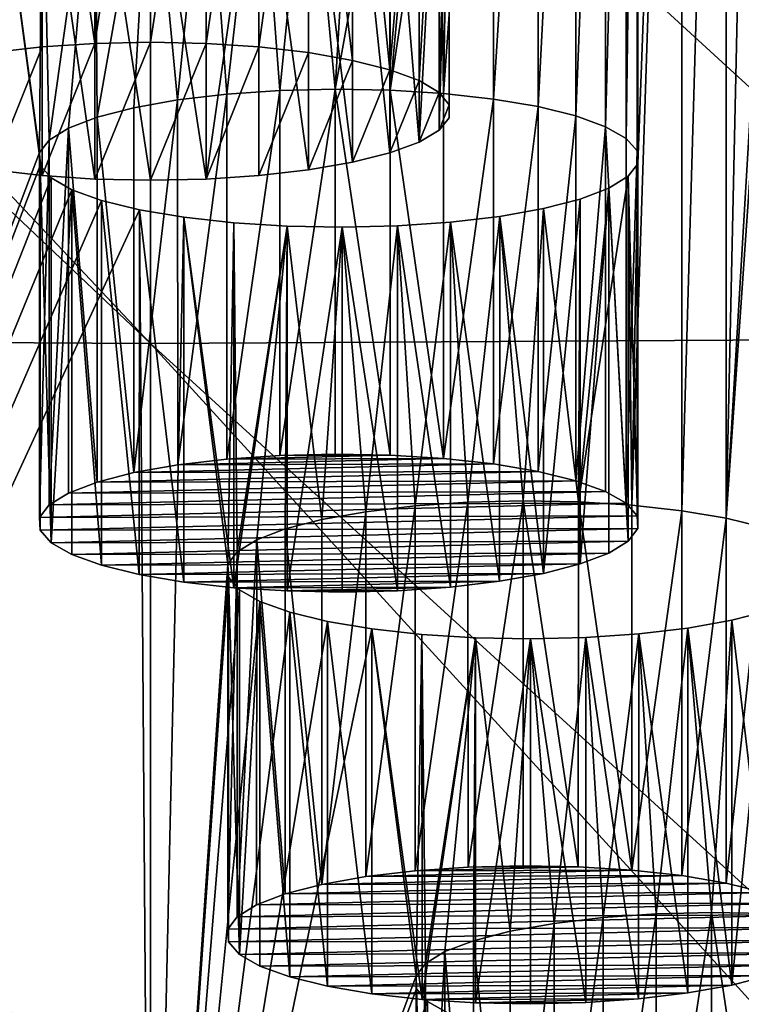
# Model space of a CAD drawing. Header units: metres. Extents: x -150 to 310, y -128 to 84.
# Tile 362 of 465: x 249.13 to 253.94, y 13.01 to 19.58. Entities that reach past the tile are written whole.
import ezdxf

# ---------------------------------------------------------------- set-up
doc = ezdxf.new("R2010")
doc.units = ezdxf.units.M
doc.layers.add('solid_26009703_SW0001_01', color=7, linetype='CONTINUOUS')

msp = doc.modelspace()

# ---------------------------------------------------------------- linework, layer by layer
at = {"layer": 'solid_26009703_SW0001_01'}
for points in [[(253.541199, 16.303205, 217.040054), (253.541199, 26.497101, 173.916855), (253.837296, 26.547281, 173.704559)], [(253.837296, 16.253023, 217.252335), (253.541199, 16.303205, 217.040054), (253.837296, 26.547281, 173.704559)], [(253.837296, 16.253023, 217.252335), (253.837296, 26.547281, 173.704559), (254.000992, 23.77659, 185.425415)], [(253.207825, 16.340263, 216.883286), (253.247528, 18.617268, 207.250885), (253.541199, 26.497101, 173.916855)], [(253.541199, 16.303205, 217.040054), (253.207825, 16.340263, 216.883286), (253.541199, 26.497101, 173.916855)], [(253.541199, 26.497101, 173.916855), (253.247528, 18.617268, 207.250885), (253.247528, 24.183037, 183.706024)], [(253.243393, 18.70277, 206.889175), (253.243393, 24.097534, 184.067719), (253.247528, 24.183037, 183.706024)], [(253.247528, 18.617268, 207.250885), (253.243393, 18.70277, 206.889175), (253.247528, 24.183037, 183.706024)], [(253.170151, 18.786604, 206.534546), (253.170151, 24.013702, 184.422363), (253.243393, 24.097534, 184.067719)], [(253.243393, 18.70277, 206.889175), (253.170151, 18.786604, 206.534546), (253.243393, 24.097534, 184.067719)], [(253.033524, 18.864731, 206.204041), (253.033524, 23.935574, 184.752869), (253.170151, 24.013702, 184.422363)], [(253.170151, 18.786604, 206.534546), (253.033524, 18.864731, 206.204041), (253.170151, 24.013702, 184.422363)], [(252.835022, 18.936562, 205.900177), (252.835022, 23.863745, 185.056732), (253.033524, 23.935574, 184.752869)], [(253.033524, 18.864731, 206.204041), (252.835022, 18.936562, 205.900177), (253.033524, 23.935574, 184.752869)], [(252.582947, 18.998499, 205.638168), (252.582947, 23.801807, 185.318741), (252.835022, 23.863745, 185.056732)], [(252.835022, 18.936562, 205.900177), (252.582947, 18.998499, 205.638168), (252.835022, 23.863745, 185.056732)], [(252.286865, 19.048679, 205.425888), (252.286865, 23.751625, 185.531021), (252.582947, 23.801807, 185.318741)], [(252.582947, 18.998499, 205.638168), (252.286865, 19.048679, 205.425888), (252.582947, 23.801807, 185.318741)], [(253.837296, 16.253023, 217.252335), (254.000992, 23.77659, 185.425415), (254.000992, 19.023716, 205.531494)], [(251.953491, 19.085737, 205.269119), (251.991272, 21.357494, 195.658905), (252.286865, 23.751625, 185.531021)], [(252.286865, 19.048679, 205.425888), (251.953491, 19.085737, 205.269119), (252.286865, 23.751625, 185.531021)], [(244.322052, 22.80451, 256.38855), (244.180206, 17.453291, 254.961151), (250.000366, 17.418789, 255.108154)], [(244.930191, 22.799641, 256.417236), (244.322052, 22.80451, 256.38855), (250.000366, 17.418789, 255.108154)], [(244.930191, 22.799641, 256.417236), (250.000366, 17.418789, 255.108154), (250.000732, 22.789082, 256.532532)], [(250.000732, 22.789082, 256.532532), (250.000366, 17.418789, 255.108154), (255.820389, 17.453203, 254.96109)], [(255.071701, 22.800213, 256.417267), (250.000732, 22.789082, 256.532532), (255.820389, 17.453203, 254.96109)], [(248.946884, 19.358353, 193.248657), (248.946609, 21.79126, 193.823959), (249.277893, 21.829166, 193.663605)], [(248.946884, 19.358353, 193.248657), (249.277893, 21.829166, 193.663605), (249.277863, 19.396223, 193.088455)], [(249.277863, 19.396223, 193.088455), (249.277893, 21.829166, 193.663605), (249.629791, 19.419302, 192.990829)], [(249.629791, 19.419302, 192.990829), (249.277893, 21.829166, 193.663605), (249.629929, 21.852261, 193.565903)], [(249.629791, 19.419302, 192.990829), (249.629929, 21.852261, 193.565903), (250, 21.860252, 193.532089)], [(249.629791, 19.419302, 192.990829), (250, 21.860252, 193.532089), (250, 19.427305, 192.95697)], [(250, 19.427305, 192.95697), (250, 21.860252, 193.532089), (250.370071, 21.852261, 193.565903)], [(250.370193, 19.419302, 192.990829), (250, 19.427305, 192.95697), (250.370071, 21.852261, 193.565903)], [(250.370193, 19.419302, 192.990829), (250.370071, 21.852261, 193.565903), (250.722107, 21.829166, 193.663605)], [(250.370193, 19.419302, 192.990829), (250.722107, 21.829166, 193.663605), (250.722122, 19.396223, 193.088455)], [(250.722122, 19.396223, 193.088455), (250.722107, 21.829166, 193.663605), (251.053375, 21.79126, 193.823959)], [(250.722122, 19.396223, 193.088455), (251.053375, 21.79126, 193.823959), (251.053101, 19.358353, 193.248657)], [(251.053101, 19.358353, 193.248657), (251.053375, 21.79126, 193.823959), (251.347153, 19.307192, 193.465088)], [(251.347153, 19.307192, 193.465088), (251.053375, 21.79126, 193.823959), (251.347473, 21.740063, 194.040527)], [(251.347153, 19.307192, 193.465088), (251.347473, 21.740063, 194.040527), (251.595215, 19.244652, 193.729645)], [(251.595215, 19.244652, 193.729645), (251.347473, 21.740063, 194.040527), (251.595367, 21.677567, 194.304916)], [(251.595215, 19.244652, 193.729645), (251.595367, 21.677567, 194.304916), (251.790421, 21.605169, 194.611176)], [(251.595215, 19.244652, 193.729645), (251.790421, 21.605169, 194.611176), (251.790665, 19.172098, 194.036575)], [(251.790665, 19.172098, 194.036575), (251.790421, 21.605169, 194.611176), (251.923294, 21.526091, 194.945694)], [(251.790665, 19.172098, 194.036575), (251.923294, 21.526091, 194.945694), (251.923492, 19.092981, 194.371262)], [(251.923492, 19.092981, 194.371262), (251.923294, 21.526091, 194.945694), (251.991272, 21.44281, 195.297989)], [(251.923492, 19.092981, 194.371262), (251.991272, 21.44281, 195.297989), (251.991333, 19.009769, 194.723267)], [(251.991333, 19.009769, 194.723267), (251.991272, 21.44281, 195.297989), (251.991272, 21.357494, 195.658905)], [(251.953491, 19.085737, 205.269119), (251.923294, 21.274214, 196.011215), (251.991272, 21.357494, 195.658905)], [(251.923492, 18.841429, 195.435394), (251.991272, 21.357494, 195.658905), (251.923294, 21.274214, 196.011215)], [(251.991333, 18.924643, 195.083389), (251.991272, 21.357494, 195.658905), (251.923492, 18.841429, 195.435394)], [(251.991333, 19.009769, 194.723267), (251.991272, 21.357494, 195.658905), (251.991333, 18.924643, 195.083389)], [(251.597748, 19.107874, 205.175476), (251.790421, 21.195137, 196.345734), (251.923294, 21.274214, 196.011215)], [(251.953491, 19.085737, 205.269119), (251.597748, 19.107874, 205.175476), (251.923294, 21.274214, 196.011215)], [(251.790665, 18.762314, 195.770081), (251.923294, 21.274214, 196.011215), (251.790421, 21.195137, 196.345734)], [(251.923492, 18.841429, 195.435394), (251.923294, 21.274214, 196.011215), (251.790665, 18.762314, 195.770081)], [(251.597748, 19.107874, 205.175476), (251.595367, 21.12274, 196.651993), (251.790421, 21.195137, 196.345734)], [(251.790665, 18.762314, 195.770081), (251.790421, 21.195137, 196.345734), (251.595367, 21.12274, 196.651993)], [(251.230606, 19.114717, 205.146515), (251.347473, 21.060244, 196.916367), (251.595367, 21.12274, 196.651993)], [(251.597748, 19.107874, 205.175476), (251.230606, 19.114717, 205.146515), (251.595367, 21.12274, 196.651993)], [(251.595215, 18.68976, 196.077011), (251.595367, 21.12274, 196.651993), (251.347473, 21.060244, 196.916367)], [(251.790665, 18.762314, 195.770081), (251.595367, 21.12274, 196.651993), (251.595215, 18.68976, 196.077011)], [(251.230606, 19.114717, 205.146515), (251.053375, 21.009047, 197.13295), (251.347473, 21.060244, 196.916367)], [(251.347153, 18.62722, 196.341568), (251.347473, 21.060244, 196.916367), (251.053375, 21.009047, 197.13295)], [(251.595215, 18.68976, 196.077011), (251.347473, 21.060244, 196.916367), (251.347153, 18.62722, 196.341568)], [(249.261169, 18.692087, 206.934372), (245.366882, 8.431226, 250.340881), (248.946609, 21.009047, 197.13295)], [(249.261169, 18.692087, 206.934372), (248.946609, 21.009047, 197.13295), (249.277893, 20.97114, 197.293304)], [(249.277863, 18.538189, 196.718201), (249.277893, 20.97114, 197.293304), (248.946609, 21.009047, 197.13295)], [(249.277863, 18.538189, 196.718201), (248.946609, 21.009047, 197.13295), (248.946884, 18.576059, 196.557999)], [(249.324203, 18.775043, 206.58345), (249.261169, 18.692087, 206.934372), (249.277893, 20.97114, 197.293304)], [(249.629791, 18.51511, 196.815826), (249.277893, 20.97114, 197.293304), (249.277863, 18.538189, 196.718201)], [(249.324203, 18.775043, 206.58345), (249.277893, 20.97114, 197.293304), (249.629929, 20.948044, 197.391006)], [(249.629791, 18.51511, 196.815826), (249.629929, 20.948044, 197.391006), (249.277893, 20.97114, 197.293304)], [(249.453445, 18.854797, 206.246063), (249.324203, 18.775043, 206.58345), (249.629929, 20.948044, 197.391006)], [(249.644043, 18.927437, 205.938766), (249.453445, 18.854797, 206.246063), (249.629929, 20.948044, 197.391006)], [(250, 18.507107, 196.849686), (249.629929, 20.948044, 197.391006), (249.629791, 18.51511, 196.815826)], [(249.644043, 18.927437, 205.938766), (249.629929, 20.948044, 197.391006), (250, 20.940054, 197.424805)], [(250, 18.507107, 196.849686), (250, 20.940054, 197.424805), (249.629929, 20.948044, 197.391006)], [(250.180893, 19.042877, 205.450424), (250, 20.940054, 197.424805), (250.370071, 20.948044, 197.391006)], [(250.370193, 18.51511, 196.815826), (250.370071, 20.948044, 197.391006), (250, 20.940054, 197.424805)], [(250.508865, 19.081545, 205.28685), (250.180893, 19.042877, 205.450424), (250.370071, 20.948044, 197.391006)], [(250.508865, 19.081545, 205.28685), (250.370071, 20.948044, 197.391006), (250.722107, 20.97114, 197.293304)], [(250.370193, 18.51511, 196.815826), (250.722107, 20.97114, 197.293304), (250.370071, 20.948044, 197.391006)], [(250.722122, 18.538189, 196.718201), (250.722107, 20.97114, 197.293304), (250.370193, 18.51511, 196.815826)], [(250.861786, 19.105801, 205.18425), (250.508865, 19.081545, 205.28685), (250.722107, 20.97114, 197.293304)], [(250.861786, 19.105801, 205.18425), (250.722107, 20.97114, 197.293304), (251.053375, 21.009047, 197.13295)], [(251.053101, 18.576059, 196.557999), (251.053375, 21.009047, 197.13295), (250.722107, 20.97114, 197.293304)], [(251.053101, 18.576059, 196.557999), (250.722107, 20.97114, 197.293304), (250.722122, 18.538189, 196.718201)], [(251.230606, 19.114717, 205.146515), (250.861786, 19.105801, 205.18425), (251.053375, 21.009047, 197.13295)], [(251.347153, 18.62722, 196.341568), (251.053375, 21.009047, 197.13295), (251.053101, 18.576059, 196.557999)], [(249.888306, 18.990685, 205.671219), (249.644043, 18.927437, 205.938766), (250, 20.940054, 197.424805)], [(250.180893, 19.042877, 205.450424), (249.888306, 18.990685, 205.671219), (250, 20.940054, 197.424805)], [(250.370193, 18.51511, 196.815826), (250, 20.940054, 197.424805), (250, 18.507107, 196.849686)], [(248.946884, 18.576059, 196.557999), (248.946884, 19.358353, 193.248657), (249.277863, 19.396223, 193.088455)], [(249.277863, 18.538189, 196.718201), (248.946884, 18.576059, 196.557999), (249.277863, 19.396223, 193.088455)], [(249.277863, 18.538189, 196.718201), (249.277863, 19.396223, 193.088455), (249.629791, 19.419302, 192.990829)], [(249.629791, 18.51511, 196.815826), (249.277863, 18.538189, 196.718201), (249.629791, 19.419302, 192.990829)], [(249.629791, 18.51511, 196.815826), (249.629791, 19.419302, 192.990829), (250, 19.427305, 192.95697)], [(250, 18.507107, 196.849686), (249.629791, 18.51511, 196.815826), (250, 19.427305, 192.95697)], [(250.370193, 19.419302, 192.990829), (250, 18.507107, 196.849686), (250, 19.427305, 192.95697)], [(250.370193, 19.419302, 192.990829), (250.370193, 18.51511, 196.815826), (250, 18.507107, 196.849686)], [(250.370193, 19.419302, 192.990829), (250.722122, 19.396223, 193.088455), (250.370193, 18.51511, 196.815826)], [(250.722122, 19.396223, 193.088455), (250.722122, 18.538189, 196.718201), (250.370193, 18.51511, 196.815826)], [(250.722122, 19.396223, 193.088455), (251.053101, 19.358353, 193.248657), (250.722122, 18.538189, 196.718201)], [(251.053101, 19.358353, 193.248657), (251.053101, 18.576059, 196.557999), (250.722122, 18.538189, 196.718201)], [(251.053101, 19.358353, 193.248657), (251.347153, 19.307192, 193.465088), (251.053101, 18.576059, 196.557999)], [(251.347153, 19.307192, 193.465088), (251.347153, 18.62722, 196.341568), (251.053101, 18.576059, 196.557999)], [(251.347153, 19.307192, 193.465088), (251.595215, 19.244652, 193.729645), (251.347153, 18.62722, 196.341568)], [(251.595215, 19.244652, 193.729645), (251.595215, 18.68976, 196.077011), (251.347153, 18.62722, 196.341568)], [(251.595215, 19.244652, 193.729645), (251.790665, 19.172098, 194.036575), (251.595215, 18.68976, 196.077011)], [(250.862183, 16.672878, 204.609024), (250.861786, 19.105801, 205.18425), (251.230606, 19.114717, 205.146515)], [(250.862183, 16.672878, 204.609024), (251.230606, 19.114717, 205.146515), (251.230194, 16.681776, 204.571381)], [(251.230194, 16.681776, 204.571381), (251.230606, 19.114717, 205.146515), (251.597015, 16.674955, 204.600235)], [(251.597015, 16.674955, 204.600235), (251.230606, 19.114717, 205.146515), (251.597748, 19.107874, 205.175476)], [(251.790665, 19.172098, 194.036575), (251.790665, 18.762314, 195.770081), (251.595215, 18.68976, 196.077011)], [(251.597015, 16.674955, 204.600235), (251.597748, 19.107874, 205.175476), (251.952927, 16.652832, 204.693817)], [(251.952927, 16.652832, 204.693817), (251.597748, 19.107874, 205.175476), (251.953491, 19.085737, 205.269119)], [(251.790665, 19.172098, 194.036575), (251.923492, 19.092981, 194.371262), (251.790665, 18.762314, 195.770081)], [(249.888184, 16.557697, 205.096268), (249.888306, 18.990685, 205.671219), (250.180893, 19.042877, 205.450424)], [(249.888184, 16.557697, 205.096268), (250.180893, 19.042877, 205.450424), (250.181396, 16.609999, 204.875015)], [(250.181396, 16.609999, 204.875015), (250.180893, 19.042877, 205.450424), (250.508865, 19.081545, 205.28685)], [(250.181396, 16.609999, 204.875015), (250.508865, 19.081545, 205.28685), (250.509537, 16.648661, 204.711456)], [(250.509537, 16.648661, 204.711456), (250.508865, 19.081545, 205.28685), (250.861786, 19.105801, 205.18425)], [(250.509537, 16.648661, 204.711456), (250.861786, 19.105801, 205.18425), (250.862183, 16.672878, 204.609024)], [(251.923492, 19.092981, 194.371262), (251.923492, 18.841429, 195.435394), (251.790665, 18.762314, 195.770081)], [(251.923492, 19.092981, 194.371262), (251.991333, 19.009769, 194.723267), (251.923492, 18.841429, 195.435394)], [(251.952927, 16.652832, 204.693817), (251.953491, 19.085737, 205.269119), (252.286865, 19.048679, 205.425888)], [(251.952927, 16.652832, 204.693817), (252.286865, 19.048679, 205.425888), (252.287018, 16.6157, 204.850891)], [(252.287018, 16.6157, 204.850891), (252.286865, 19.048679, 205.425888), (252.582947, 18.998499, 205.638168)], [(249.888184, 16.557697, 205.096268), (249.644043, 18.927437, 205.938766), (249.888306, 18.990685, 205.671219)], [(251.991333, 19.009769, 194.723267), (251.991333, 18.924643, 195.083389), (251.923492, 18.841429, 195.435394)], [(252.287018, 16.6157, 204.850891), (252.582947, 18.998499, 205.638168), (252.583313, 16.565483, 205.063324)], [(252.583313, 16.565483, 205.063324), (252.582947, 18.998499, 205.638168), (252.835022, 18.936562, 205.900177)], [(253.837296, 16.253023, 217.252335), (254.000992, 19.023716, 205.531494), (254.023926, 18.938763, 205.890869)], [(249.643738, 16.494406, 205.363998), (249.453445, 18.854797, 206.246063), (249.644043, 18.927437, 205.938766)], [(249.643738, 16.494406, 205.363998), (249.644043, 18.927437, 205.938766), (249.888184, 16.557697, 205.096268)], [(252.583313, 16.565483, 205.063324), (252.835022, 18.936562, 205.900177), (252.83522, 16.503555, 205.325302)], [(252.83522, 16.503555, 205.325302), (252.835022, 18.936562, 205.900177), (253.033524, 18.864731, 206.204041)], [(254.089355, 16.191088, 217.514343), (253.837296, 16.253023, 217.252335), (254.023926, 18.938763, 205.890869)], [(249.324188, 16.342102, 206.008301), (249.324203, 18.775043, 206.58345), (249.453445, 18.854797, 206.246063)], [(249.324188, 16.342102, 206.008301), (249.453445, 18.854797, 206.246063), (249.453308, 16.421783, 205.671219)], [(249.453308, 16.421783, 205.671219), (249.453445, 18.854797, 206.246063), (249.643738, 16.494406, 205.363998)], [(252.83522, 16.503555, 205.325302), (253.033524, 18.864731, 206.204041), (253.033524, 16.431789, 205.628891)], [(253.17009, 16.353687, 205.95929), (253.033524, 18.864731, 206.204041), (253.170151, 18.786604, 206.534546)], [(253.033524, 16.431789, 205.628891), (253.033524, 18.864731, 206.204041), (253.17009, 16.353687, 205.95929)], [(253.17009, 16.353687, 205.95929), (253.170151, 18.786604, 206.534546), (253.243393, 18.70277, 206.889175)], [(249.2612, 16.259172, 206.359116), (249.261169, 18.692087, 206.934372), (249.324203, 18.775043, 206.58345)], [(249.2612, 16.259172, 206.359116), (249.324203, 18.775043, 206.58345), (249.324188, 16.342102, 206.008301)], [(249.261169, 18.692087, 206.934372), (249.265305, 18.606585, 207.296082), (245.366882, 8.431226, 250.340881)], [(249.265305, 16.173637, 206.720947), (249.265305, 18.606585, 207.296082), (249.261169, 18.692087, 206.934372)], [(249.2612, 16.259172, 206.359116), (249.265305, 16.173637, 206.720947), (249.261169, 18.692087, 206.934372)], [(253.17009, 16.353687, 205.95929), (253.243393, 18.70277, 206.889175), (253.243393, 16.269823, 206.314056)], [(253.243393, 16.269823, 206.314056), (253.243393, 18.70277, 206.889175), (253.247528, 18.617268, 207.250885)], [(249.338531, 18.522751, 207.650711), (245.366882, 8.431226, 250.340881), (249.265305, 18.606585, 207.296082)], [(249.338593, 16.089775, 207.075714), (249.338531, 18.522751, 207.650711), (249.265305, 18.606585, 207.296082)], [(249.338593, 16.089775, 207.075714), (249.265305, 18.606585, 207.296082), (249.265305, 16.173637, 206.720947)], [(253.207825, 16.340263, 216.883286), (253.184479, 18.534311, 207.601807), (253.247528, 18.617268, 207.250885)], [(253.247482, 16.184288, 206.675903), (253.247528, 18.617268, 207.250885), (253.184479, 18.534311, 207.601807)], [(253.243393, 16.269823, 206.314056), (253.247528, 18.617268, 207.250885), (253.247482, 16.184288, 206.675903)], [(249.338531, 18.522751, 207.650711), (249.475174, 18.444624, 207.981216), (245.366882, 8.431226, 250.340881)], [(249.338593, 16.089775, 207.075714), (249.475174, 18.444624, 207.981216), (249.338531, 18.522751, 207.650711)], [(252.852081, 16.362398, 216.789658), (253.055237, 18.454557, 207.939194), (253.184479, 18.534311, 207.601807)], [(253.207825, 16.340263, 216.883286), (252.852081, 16.362398, 216.789658), (253.184479, 18.534311, 207.601807)], [(253.184494, 16.10136, 207.026703), (253.184479, 18.534311, 207.601807), (253.055237, 18.454557, 207.939194)], [(253.247482, 16.184288, 206.675903), (253.184479, 18.534311, 207.601807), (253.184494, 16.10136, 207.026703)], [(252.852081, 16.362398, 216.789658), (252.864655, 18.381918, 208.24649), (253.055237, 18.454557, 207.939194)], [(252.864944, 15.949054, 207.671005), (253.055237, 18.454557, 207.939194), (252.864655, 18.381918, 208.24649)], [(253.055374, 16.021677, 207.363785), (253.055237, 18.454557, 207.939194), (252.864944, 15.949054, 207.671005)], [(253.184494, 16.10136, 207.026703), (253.055237, 18.454557, 207.939194), (253.055374, 16.021677, 207.363785)], [(249.475174, 18.444624, 207.981216), (249.67366, 18.372793, 208.28508), (245.366882, 8.431226, 250.340881)], [(249.475159, 16.011671, 207.406128), (249.475174, 18.444624, 207.981216), (249.338593, 16.089775, 207.075714)], [(249.673462, 15.939905, 207.709717), (249.475174, 18.444624, 207.981216), (249.475159, 16.011671, 207.406128)], [(249.673462, 15.939905, 207.709717), (249.67366, 18.372793, 208.28508), (249.475174, 18.444624, 207.981216)], [(249.67366, 18.372793, 208.28508), (249.925735, 18.310858, 208.547089), (245.366882, 8.431226, 250.340881)], [(249.925369, 15.877977, 207.97168), (249.67366, 18.372793, 208.28508), (249.673462, 15.939905, 207.709717)], [(249.925369, 15.877977, 207.97168), (249.925735, 18.310858, 208.547089), (249.67366, 18.372793, 208.28508)], [(252.852081, 16.362398, 216.789658), (252.620377, 18.31867, 208.514038), (252.864655, 18.381918, 208.24649)], [(252.620499, 15.885762, 207.938751), (252.864655, 18.381918, 208.24649), (252.620377, 18.31867, 208.514038)], [(252.864944, 15.949054, 207.671005), (252.864655, 18.381918, 208.24649), (252.620499, 15.885762, 207.938751)], [(249.925735, 18.310858, 208.547089), (249.999954, 8.407959, 250.439301), (245.366882, 8.431226, 250.340881)], [(250.221664, 15.827761, 208.184113), (249.925735, 18.310858, 208.547089), (249.925369, 15.877977, 207.97168)], [(249.925735, 18.310858, 208.547089), (250.221832, 18.260675, 208.759369), (249.999954, 8.407959, 250.439301)], [(250.221664, 15.827761, 208.184113), (250.221832, 18.260675, 208.759369), (249.925735, 18.310858, 208.547089)], [(250.515503, 15.946613, 218.548553), (249.999954, 8.407959, 250.439301), (250.221832, 18.260675, 208.759369)], [(250.555756, 15.790628, 208.341202), (250.221832, 18.260675, 208.759369), (250.221664, 15.827761, 208.184113)], [(250.515503, 15.946613, 218.548553), (250.221832, 18.260675, 208.759369), (250.555191, 18.223618, 208.916138)], [(250.555756, 15.790628, 208.341202), (250.555191, 18.223618, 208.916138), (250.221832, 18.260675, 208.759369)], [(252.116119, 16.360327, 216.798416), (251.999817, 18.22781, 208.898407), (252.327789, 18.266478, 208.734833)], [(252.327286, 15.833463, 208.159988), (252.327789, 18.266478, 208.734833), (251.999817, 18.22781, 208.898407)], [(252.484955, 16.369244, 216.760696), (252.116119, 16.360327, 216.798416), (252.327789, 18.266478, 208.734833)], [(252.620499, 15.885762, 207.938751), (252.327789, 18.266478, 208.734833), (252.327286, 15.833463, 208.159988)], [(252.484955, 16.369244, 216.760696), (252.327789, 18.266478, 208.734833), (252.620377, 18.31867, 208.514038)], [(252.620499, 15.885762, 207.938751), (252.620377, 18.31867, 208.514038), (252.327789, 18.266478, 208.734833)], [(252.852081, 16.362398, 216.789658), (252.484955, 16.369244, 216.760696), (252.620377, 18.31867, 208.514038)], [(250.578552, 16.02957, 218.197617), (250.515503, 15.946613, 218.548553), (250.555191, 18.223618, 208.916138)], [(250.578552, 16.02957, 218.197617), (250.555191, 18.223618, 208.916138), (250.910934, 18.201483, 209.009781)], [(250.555756, 15.790628, 208.341202), (250.910934, 18.201483, 209.009781), (250.555191, 18.223618, 208.916138)], [(250.911667, 15.768506, 208.434784), (250.910934, 18.201483, 209.009781), (250.555756, 15.790628, 208.341202)], [(250.707794, 16.109324, 217.860229), (250.578552, 16.02957, 218.197617), (250.910934, 18.201483, 209.009781)], [(250.898376, 16.181963, 217.552948), (250.707794, 16.109324, 217.860229), (250.910934, 18.201483, 209.009781)], [(251.142639, 16.245211, 217.2854), (250.898376, 16.181963, 217.552948), (250.910934, 18.201483, 209.009781)], [(251.142639, 16.245211, 217.2854), (250.910934, 18.201483, 209.009781), (251.278076, 18.194637, 209.038742)], [(250.911667, 15.768506, 208.434784), (251.278076, 18.194637, 209.038742), (250.910934, 18.201483, 209.009781)], [(251.278488, 15.761684, 208.463638), (251.278076, 18.194637, 209.038742), (250.911667, 15.768506, 208.434784)], [(251.435242, 16.297403, 217.064606), (251.142639, 16.245211, 217.2854), (251.278076, 18.194637, 209.038742)], [(251.435242, 16.297403, 217.064606), (251.278076, 18.194637, 209.038742), (251.646896, 18.203554, 209.001007)], [(251.6465, 15.770583, 208.425995), (251.646896, 18.203554, 209.001007), (251.278076, 18.194637, 209.038742)], [(251.6465, 15.770583, 208.425995), (251.278076, 18.194637, 209.038742), (251.278488, 15.761684, 208.463638)], [(251.763199, 16.336071, 216.901031), (251.435242, 16.297403, 217.064606), (251.646896, 18.203554, 209.001007)], [(251.999146, 15.7948, 208.323547), (251.646896, 18.203554, 209.001007), (251.6465, 15.770583, 208.425995)], [(251.763199, 16.336071, 216.901031), (251.646896, 18.203554, 209.001007), (251.999817, 18.22781, 208.898407)], [(251.999146, 15.7948, 208.323547), (251.999817, 18.22781, 208.898407), (251.646896, 18.203554, 209.001007)], [(252.116119, 16.360327, 216.798416), (251.763199, 16.336071, 216.901031), (251.999817, 18.22781, 208.898407)], [(252.327286, 15.833463, 208.159988), (251.999817, 18.22781, 208.898407), (251.999146, 15.7948, 208.323547)], [(244.180206, 17.453291, 254.961151), (249.999969, 12.110751, 253.466934), (250.000366, 17.418789, 255.108154)], [(244.180206, 17.453291, 254.961151), (245.182266, 12.134594, 253.365753), (249.999969, 12.110751, 253.466934)], [(254.818283, 12.134599, 253.365723), (250.000366, 17.418789, 255.108154), (249.999969, 12.110751, 253.466934)], [(255.776001, 12.145005, 253.321671), (255.820389, 17.453203, 254.96109), (250.000366, 17.418789, 255.108154)], [(254.818283, 12.134599, 253.365723), (255.776001, 12.145005, 253.321671), (250.000366, 17.418789, 255.108154)], [(250.862183, 16.672878, 204.609024), (251.230194, 16.681776, 204.571381), (251.597015, 16.674955, 204.600235)], [(249.888184, 16.557697, 205.096268), (252.287018, 16.6157, 204.850891), (252.583313, 16.565483, 205.063324)], [(249.888184, 16.557697, 205.096268), (250.181396, 16.609999, 204.875015), (252.287018, 16.6157, 204.850891)], [(250.181396, 16.609999, 204.875015), (251.952927, 16.652832, 204.693817), (252.287018, 16.6157, 204.850891)], [(250.181396, 16.609999, 204.875015), (250.509537, 16.648661, 204.711456), (251.952927, 16.652832, 204.693817)], [(250.509537, 16.648661, 204.711456), (251.597015, 16.674955, 204.600235), (251.952927, 16.652832, 204.693817)], [(250.509537, 16.648661, 204.711456), (250.862183, 16.672878, 204.609024), (251.597015, 16.674955, 204.600235)], [(249.643738, 16.494406, 205.363998), (252.583313, 16.565483, 205.063324), (252.83522, 16.503555, 205.325302)], [(249.643738, 16.494406, 205.363998), (249.888184, 16.557697, 205.096268), (252.583313, 16.565483, 205.063324)], [(249.453308, 16.421783, 205.671219), (252.83522, 16.503555, 205.325302), (253.033524, 16.431789, 205.628891)], [(249.453308, 16.421783, 205.671219), (249.643738, 16.494406, 205.363998), (252.83522, 16.503555, 205.325302)], [(249.324188, 16.342102, 206.008301), (253.033524, 16.431789, 205.628891), (253.17009, 16.353687, 205.95929)], [(249.324188, 16.342102, 206.008301), (249.453308, 16.421783, 205.671219), (253.033524, 16.431789, 205.628891)], [(249.2612, 16.259172, 206.359116), (253.17009, 16.353687, 205.95929), (253.243393, 16.269823, 206.314056)], [(249.2612, 16.259172, 206.359116), (249.324188, 16.342102, 206.008301), (253.17009, 16.353687, 205.95929)], [(251.763885, 13.903187, 216.325638), (251.763199, 16.336071, 216.901031), (252.116119, 16.360327, 216.798416)], [(251.763885, 13.903187, 216.325638), (252.116119, 16.360327, 216.798416), (252.116531, 13.927404, 216.22319)], [(252.116531, 13.927404, 216.22319), (252.116119, 16.360327, 216.798416), (252.484955, 16.369244, 216.760696)], [(252.116531, 13.927404, 216.22319), (252.484955, 16.369244, 216.760696), (252.484543, 13.936302, 216.185547)], [(252.484543, 13.936302, 216.185547), (252.484955, 16.369244, 216.760696), (252.851364, 13.929482, 216.214401)], [(252.851364, 13.929482, 216.214401), (252.484955, 16.369244, 216.760696), (252.852081, 16.362398, 216.789658)], [(252.851364, 13.929482, 216.214401), (252.852081, 16.362398, 216.789658), (253.207275, 13.907358, 216.307983)], [(253.207275, 13.907358, 216.307983), (252.852081, 16.362398, 216.789658), (253.207825, 16.340263, 216.883286)], [(251.142517, 13.812224, 216.710434), (251.142639, 16.245211, 217.2854), (251.435242, 16.297403, 217.064606)], [(251.142517, 13.812224, 216.710434), (251.435242, 16.297403, 217.064606), (251.435745, 13.864524, 216.489182)], [(251.435745, 13.864524, 216.489182), (251.435242, 16.297403, 217.064606), (251.763199, 16.336071, 216.901031)], [(251.435745, 13.864524, 216.489182), (251.763199, 16.336071, 216.901031), (251.763885, 13.903187, 216.325638)], [(253.207275, 13.907358, 216.307983), (253.207825, 16.340263, 216.883286), (253.541199, 16.303205, 217.040054)], [(253.207275, 13.907358, 216.307983), (253.541199, 16.303205, 217.040054), (253.541351, 13.870226, 216.465073)], [(253.541351, 13.870226, 216.465073), (253.541199, 16.303205, 217.040054), (253.837296, 16.253023, 217.252335)], [(249.2612, 16.259172, 206.359116), (253.243393, 16.269823, 206.314056), (249.265305, 16.173637, 206.720947)], [(253.243393, 16.269823, 206.314056), (253.247482, 16.184288, 206.675903), (249.265305, 16.173637, 206.720947)], [(251.142517, 13.812224, 216.710434), (250.898376, 16.181963, 217.552948), (251.142639, 16.245211, 217.2854)], [(253.541351, 13.870226, 216.465073), (253.837296, 16.253023, 217.252335), (253.837646, 13.820009, 216.677505)], [(253.837646, 13.820009, 216.677505), (253.837296, 16.253023, 217.252335), (254.089355, 16.191088, 217.514343)], [(253.247482, 16.184288, 206.675903), (249.338593, 16.089775, 207.075714), (249.265305, 16.173637, 206.720947)], [(253.247482, 16.184288, 206.675903), (253.184494, 16.10136, 207.026703), (249.338593, 16.089775, 207.075714)], [(250.898087, 13.748933, 216.97818), (250.707794, 16.109324, 217.860229), (250.898376, 16.181963, 217.552948)], [(250.898087, 13.748933, 216.97818), (250.898376, 16.181963, 217.552948), (251.142517, 13.812224, 216.710434)], [(253.837646, 13.820009, 216.677505), (254.089355, 16.191088, 217.514343), (254.089554, 13.758082, 216.939468)], [(253.184494, 16.10136, 207.026703), (249.475159, 16.011671, 207.406128), (249.338593, 16.089775, 207.075714)], [(253.184494, 16.10136, 207.026703), (253.055374, 16.021677, 207.363785), (249.475159, 16.011671, 207.406128)], [(250.578537, 13.596627, 217.622467), (250.578552, 16.02957, 218.197617), (250.707794, 16.109324, 217.860229)], [(250.578537, 13.596627, 217.622467), (250.707794, 16.109324, 217.860229), (250.707642, 13.676311, 217.285385)], [(250.707642, 13.676311, 217.285385), (250.707794, 16.109324, 217.860229), (250.898087, 13.748933, 216.97818)], [(253.055374, 16.021677, 207.363785), (249.673462, 15.939905, 207.709717), (249.475159, 16.011671, 207.406128)], [(253.055374, 16.021677, 207.363785), (252.864944, 15.949054, 207.671005), (249.673462, 15.939905, 207.709717)], [(250.515549, 13.513699, 217.973282), (250.515503, 15.946613, 218.548553), (250.578552, 16.02957, 218.197617)], [(250.515549, 13.513699, 217.973282), (250.578552, 16.02957, 218.197617), (250.578537, 13.596627, 217.622467)], [(252.864944, 15.949054, 207.671005), (249.925369, 15.877977, 207.97168), (249.673462, 15.939905, 207.709717)], [(252.864944, 15.949054, 207.671005), (252.620499, 15.885762, 207.938751), (249.925369, 15.877977, 207.97168)], [(250.515503, 15.946613, 218.548553), (250.519638, 15.86111, 218.910248), (249.999954, 8.407959, 250.439301)], [(250.519638, 13.428163, 218.335129), (250.519638, 15.86111, 218.910248), (250.515503, 15.946613, 218.548553)], [(250.515549, 13.513699, 217.973282), (250.519638, 13.428163, 218.335129), (250.515503, 15.946613, 218.548553)], [(252.620499, 15.885762, 207.938751), (250.221664, 15.827761, 208.184113), (249.925369, 15.877977, 207.97168)], [(250.592865, 15.777277, 219.264893), (249.999954, 8.407959, 250.439301), (250.519638, 15.86111, 218.910248)], [(252.620499, 15.885762, 207.938751), (252.327286, 15.833463, 208.159988), (250.221664, 15.827761, 208.184113)], [(252.327286, 15.833463, 208.159988), (250.555756, 15.790628, 208.341202), (250.221664, 15.827761, 208.184113)], [(250.592941, 13.3443, 218.689896), (250.592865, 15.777277, 219.264893), (250.519638, 15.86111, 218.910248)], [(250.592941, 13.3443, 218.689896), (250.519638, 15.86111, 218.910248), (250.519638, 13.428163, 218.335129)], [(252.327286, 15.833463, 208.159988), (251.999146, 15.7948, 208.323547), (250.555756, 15.790628, 208.341202)], [(250.592865, 15.777277, 219.264893), (250.729507, 15.699149, 219.595398), (249.999954, 8.407959, 250.439301)], [(251.999146, 15.7948, 208.323547), (250.911667, 15.768506, 208.434784), (250.555756, 15.790628, 208.341202)], [(250.592941, 13.3443, 218.689896), (250.729507, 15.699149, 219.595398), (250.592865, 15.777277, 219.264893)], [(251.999146, 15.7948, 208.323547), (251.6465, 15.770583, 208.425995), (250.911667, 15.768506, 208.434784)], [(251.6465, 15.770583, 208.425995), (251.278488, 15.761684, 208.463638), (250.911667, 15.768506, 208.434784)], [(250.729507, 15.699149, 219.595398), (250.928009, 15.627319, 219.899261), (249.999954, 8.407959, 250.439301)], [(250.729492, 13.266196, 219.020294), (250.729507, 15.699149, 219.595398), (250.592941, 13.3443, 218.689896)], [(250.927811, 13.19443, 219.323883), (250.729507, 15.699149, 219.595398), (250.729492, 13.266196, 219.020294)], [(250.927811, 13.19443, 219.323883), (250.928009, 15.627319, 219.899261), (250.729507, 15.699149, 219.595398)], [(250.928009, 15.627319, 219.899261), (251.180084, 15.565383, 220.16127), (249.999954, 8.407959, 250.439301)], [(251.179718, 13.132504, 219.585861), (250.928009, 15.627319, 219.899261), (250.927811, 13.19443, 219.323883)], [(251.179718, 13.132504, 219.585861), (251.180084, 15.565383, 220.16127), (250.928009, 15.627319, 219.899261)], [(254.10643, 13.616925, 228.403824), (253.874725, 15.573196, 220.128204), (254.118988, 15.636444, 219.860657)], [(253.874847, 13.140288, 219.552917), (254.118988, 15.636444, 219.860657), (253.874725, 15.573196, 220.128204)], [(254.119278, 13.20358, 219.285172), (254.118988, 15.636444, 219.860657), (253.874847, 13.140288, 219.552917)], [(251.180084, 15.565383, 220.16127), (251.476166, 15.515202, 220.37355), (249.999954, 8.407959, 250.439301)], [(251.476013, 13.082287, 219.798279), (251.180084, 15.565383, 220.16127), (251.179718, 13.132504, 219.585861)], [(251.476013, 13.082287, 219.798279), (251.476166, 15.515202, 220.37355), (251.180084, 15.565383, 220.16127)], [(253.739288, 13.62377, 228.374863), (253.582138, 15.521005, 220.348999), (253.874725, 15.573196, 220.128204)], [(253.874847, 13.140288, 219.552917), (253.874725, 15.573196, 220.128204), (253.582138, 15.521005, 220.348999)], [(254.10643, 13.616925, 228.403824), (253.739288, 13.62377, 228.374863), (253.874725, 15.573196, 220.128204)], [(251.769852, 13.201139, 230.16272), (249.999954, 8.407959, 250.439301), (251.476166, 15.515202, 220.37355)], [(251.810089, 13.045155, 219.955368), (251.476166, 15.515202, 220.37355), (251.476013, 13.082287, 219.798279)], [(251.769852, 13.201139, 230.16272), (251.476166, 15.515202, 220.37355), (251.80954, 15.478145, 220.530304)], [(251.810089, 13.045155, 219.955368), (251.80954, 15.478145, 220.530304), (251.476166, 15.515202, 220.37355)], [(253.370468, 13.614852, 228.412598), (253.254166, 15.482337, 220.512573), (253.582138, 15.521005, 220.348999)], [(253.581619, 13.087989, 219.77417), (253.582138, 15.521005, 220.348999), (253.254166, 15.482337, 220.512573)], [(253.739288, 13.62377, 228.374863), (253.370468, 13.614852, 228.412598), (253.582138, 15.521005, 220.348999)], [(253.874847, 13.140288, 219.552917), (253.582138, 15.521005, 220.348999), (253.581619, 13.087989, 219.77417)], [(251.832886, 13.284096, 229.811783), (251.769852, 13.201139, 230.16272), (251.80954, 15.478145, 220.530304)], [(251.832886, 13.284096, 229.811783), (251.80954, 15.478145, 220.530304), (252.165283, 15.456008, 220.623947)], [(251.810089, 13.045155, 219.955368), (252.165283, 15.456008, 220.623947), (251.80954, 15.478145, 220.530304)], [(252.166, 13.023031, 220.04895), (252.165283, 15.456008, 220.623947), (251.810089, 13.045155, 219.955368)], [(251.962128, 13.363851, 229.474411), (251.832886, 13.284096, 229.811783), (252.165283, 15.456008, 220.623947)], [(252.152725, 13.436489, 229.167114), (251.962128, 13.363851, 229.474411), (252.165283, 15.456008, 220.623947)], [(252.396988, 13.499736, 228.899567), (252.152725, 13.436489, 229.167114), (252.165283, 15.456008, 220.623947)], [(252.396988, 13.499736, 228.899567), (252.165283, 15.456008, 220.623947), (252.53241, 15.449163, 220.652908)], [(252.166, 13.023031, 220.04895), (252.53241, 15.449163, 220.652908), (252.165283, 15.456008, 220.623947)], [(252.532837, 13.016211, 220.077805), (252.53241, 15.449163, 220.652908), (252.166, 13.023031, 220.04895)], [(252.689575, 13.551929, 228.678772), (252.396988, 13.499736, 228.899567), (252.53241, 15.449163, 220.652908)], [(252.689575, 13.551929, 228.678772), (252.53241, 15.449163, 220.652908), (252.901245, 15.458081, 220.615189)], [(252.900833, 13.025109, 220.040161), (252.901245, 15.458081, 220.615189), (252.53241, 15.449163, 220.652908)], [(252.900833, 13.025109, 220.040161), (252.53241, 15.449163, 220.652908), (252.532837, 13.016211, 220.077805)], [(253.017548, 13.590596, 228.515198), (252.689575, 13.551929, 228.678772), (252.901245, 15.458081, 220.615189)], [(253.253479, 13.049326, 219.937714), (252.901245, 15.458081, 220.615189), (252.900833, 13.025109, 220.040161)], [(253.017548, 13.590596, 228.515198), (252.901245, 15.458081, 220.615189), (253.254166, 15.482337, 220.512573)], [(253.253479, 13.049326, 219.937714), (253.254166, 15.482337, 220.512573), (252.901245, 15.458081, 220.615189)], [(253.370468, 13.614852, 228.412598), (253.017548, 13.590596, 228.515198), (253.254166, 15.482337, 220.512573)], [(253.581619, 13.087989, 219.77417), (253.254166, 15.482337, 220.512573), (253.253479, 13.049326, 219.937714)], [(251.763885, 13.903187, 216.325638), (252.851364, 13.929482, 216.214401), (253.207275, 13.907358, 216.307983)], [(251.763885, 13.903187, 216.325638), (252.116531, 13.927404, 216.22319), (252.851364, 13.929482, 216.214401)], [(252.116531, 13.927404, 216.22319), (252.484543, 13.936302, 216.185547), (252.851364, 13.929482, 216.214401)], [(251.142517, 13.812224, 216.710434), (253.541351, 13.870226, 216.465073), (253.837646, 13.820009, 216.677505)], [(251.142517, 13.812224, 216.710434), (251.435745, 13.864524, 216.489182), (253.541351, 13.870226, 216.465073)], [(251.435745, 13.864524, 216.489182), (253.207275, 13.907358, 216.307983), (253.541351, 13.870226, 216.465073)], [(251.435745, 13.864524, 216.489182), (251.763885, 13.903187, 216.325638), (253.207275, 13.907358, 216.307983)], [(250.898087, 13.748933, 216.97818), (253.837646, 13.820009, 216.677505), (254.089554, 13.758082, 216.939468)], [(250.898087, 13.748933, 216.97818), (251.142517, 13.812224, 216.710434), (253.837646, 13.820009, 216.677505)], [(250.707642, 13.676311, 217.285385), (254.089554, 13.758082, 216.939468), (254.287872, 13.686316, 217.243057)], [(250.707642, 13.676311, 217.285385), (250.898087, 13.748933, 216.97818), (254.089554, 13.758082, 216.939468)], [(250.578537, 13.596627, 217.622467), (254.287872, 13.686316, 217.243057), (254.424438, 13.608212, 217.573471)], [(250.578537, 13.596627, 217.622467), (250.707642, 13.676311, 217.285385), (254.287872, 13.686316, 217.243057)], [(250.515549, 13.513699, 217.973282), (254.424438, 13.608212, 217.573471), (254.497726, 13.52435, 217.928223)], [(250.515549, 13.513699, 217.973282), (250.578537, 13.596627, 217.622467), (254.424438, 13.608212, 217.573471)], [(253.018219, 11.157713, 227.939804), (253.017548, 13.590596, 228.515198), (253.370468, 13.614852, 228.412598)], [(253.018219, 11.157713, 227.939804), (253.370468, 13.614852, 228.412598), (253.370865, 11.18193, 227.837357)], [(253.370865, 11.18193, 227.837357), (253.370468, 13.614852, 228.412598), (253.739288, 13.62377, 228.374863)], [(253.370865, 11.18193, 227.837357), (253.739288, 13.62377, 228.374863), (253.738876, 11.190828, 227.799713)], [(253.738876, 11.190828, 227.799713), (253.739288, 13.62377, 228.374863), (254.105698, 11.184007, 227.828568)], [(254.105698, 11.184007, 227.828568), (253.739288, 13.62377, 228.374863), (254.10643, 13.616925, 228.403824)], [(252.396866, 11.066751, 228.3246), (252.396988, 13.499736, 228.899567), (252.689575, 13.551929, 228.678772)], [(252.396866, 11.066751, 228.3246), (252.689575, 13.551929, 228.678772), (252.690079, 11.11905, 228.103363)], [(252.690079, 11.11905, 228.103363), (252.689575, 13.551929, 228.678772), (253.017548, 13.590596, 228.515198)], [(252.690079, 11.11905, 228.103363), (253.017548, 13.590596, 228.515198), (253.018219, 11.157713, 227.939804)], [(250.515549, 13.513699, 217.973282), (254.497726, 13.52435, 217.928223), (250.519638, 13.428163, 218.335129)], [(254.497726, 13.52435, 217.928223), (254.501831, 13.438814, 218.29007), (250.519638, 13.428163, 218.335129)], [(252.396866, 11.066751, 228.3246), (252.152725, 13.436489, 229.167114), (252.396988, 13.499736, 228.899567)], [(254.501831, 13.438814, 218.29007), (250.592941, 13.3443, 218.689896), (250.519638, 13.428163, 218.335129)], [(254.501831, 13.438814, 218.29007), (254.438843, 13.355886, 218.640884), (250.592941, 13.3443, 218.689896)], [(252.15242, 11.003459, 228.592346), (251.962128, 13.363851, 229.474411), (252.152725, 13.436489, 229.167114)], [(252.15242, 11.003459, 228.592346), (252.152725, 13.436489, 229.167114), (252.396866, 11.066751, 228.3246)], [(254.438843, 13.355886, 218.640884), (250.729492, 13.266196, 219.020294), (250.592941, 13.3443, 218.689896)], [(254.438843, 13.355886, 218.640884), (254.309723, 13.276203, 218.977966), (250.729492, 13.266196, 219.020294)], [(251.83287, 10.851153, 229.236649), (251.832886, 13.284096, 229.811783), (251.962128, 13.363851, 229.474411)], [(251.83287, 10.851153, 229.236649), (251.962128, 13.363851, 229.474411), (251.96199, 10.930836, 228.899567)], [(251.96199, 10.930836, 228.899567), (251.962128, 13.363851, 229.474411), (252.15242, 11.003459, 228.592346)], [(254.309723, 13.276203, 218.977966), (250.927811, 13.19443, 219.323883), (250.729492, 13.266196, 219.020294)], [(254.309723, 13.276203, 218.977966), (254.119278, 13.20358, 219.285172), (250.927811, 13.19443, 219.323883)], [(251.769882, 10.768225, 229.587463), (251.769852, 13.201139, 230.16272), (251.832886, 13.284096, 229.811783)], [(251.769882, 10.768225, 229.587463), (251.832886, 13.284096, 229.811783), (251.83287, 10.851153, 229.236649)], [(251.769852, 13.201139, 230.16272), (251.773987, 13.115636, 230.524429), (249.999954, 8.407959, 250.439301)], [(254.119278, 13.20358, 219.285172), (251.179718, 13.132504, 219.585861), (250.927811, 13.19443, 219.323883)], [(254.119278, 13.20358, 219.285172), (253.874847, 13.140288, 219.552917), (251.179718, 13.132504, 219.585861)], [(251.773987, 10.682689, 229.949295), (251.773987, 13.115636, 230.524429), (251.769852, 13.201139, 230.16272)], [(251.769882, 10.768225, 229.587463), (251.773987, 10.682689, 229.949295), (251.769852, 13.201139, 230.16272)], [(253.874847, 13.140288, 219.552917), (251.476013, 13.082287, 219.798279), (251.179718, 13.132504, 219.585861)], [(253.874847, 13.140288, 219.552917), (253.581619, 13.087989, 219.77417), (251.476013, 13.082287, 219.798279)], [(251.847214, 13.031803, 230.879059), (249.999954, 8.407959, 250.439301), (251.773987, 13.115636, 230.524429)], [(253.581619, 13.087989, 219.77417), (251.810089, 13.045155, 219.955368), (251.476013, 13.082287, 219.798279)], [(251.847275, 10.598826, 230.304062), (251.847214, 13.031803, 230.879059), (251.773987, 13.115636, 230.524429)], [(251.847275, 10.598826, 230.304062), (251.773987, 13.115636, 230.524429), (251.773987, 10.682689, 229.949295)], [(253.581619, 13.087989, 219.77417), (253.253479, 13.049326, 219.937714), (251.810089, 13.045155, 219.955368)], [(251.847214, 13.031803, 230.879059), (251.983856, 12.953675, 231.209564), (249.999954, 8.407959, 250.439301)], [(253.253479, 13.049326, 219.937714), (252.166, 13.023031, 220.04895), (251.810089, 13.045155, 219.955368)], [(251.847275, 10.598826, 230.304062), (251.983856, 12.953675, 231.209564), (251.847214, 13.031803, 230.879059)], [(253.253479, 13.049326, 219.937714), (252.900833, 13.025109, 220.040161), (252.166, 13.023031, 220.04895)], [(252.900833, 13.025109, 220.040161), (252.532837, 13.016211, 220.077805), (252.166, 13.023031, 220.04895)]]:
    msp.add_3dface(points, dxfattribs=at)

doc.saveas('drawing.dxf')
